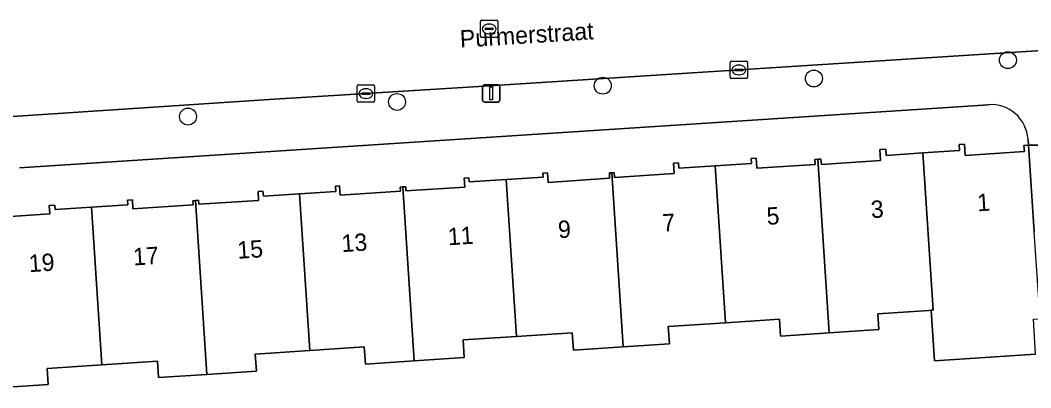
# Model space of a CAD drawing. Extents: x 159680 to 160786, y 387323 to 388340.
# Drawn here: x 160266.5 to 160324.8, y 387872.2 to 387893.4 of the extents above; entities that cross this region are included whole.
import ezdxf

# ---------------------------------------------------------------- set-up
doc = ezdxf.new("R2010")
doc.units = 0
for name, color, linetype in [('IMGEO_Boom', 7, 'Continuous'), ('IMGEO_Erf', 7, 'Continuous'), ('IMGEO_Kolk', 7, 'Continuous'), ('IMGEO_Lichtmast', 7, 'Continuous'), ('IMGEO_Openbare_ruimte_label', 7, 'Continuous'), ('IMGEO_Pand', 7, 'Continuous'), ('IMGEO_Pand_nummerreeks', 7, 'Continuous'), ('IMGEO_Rijbaan_lokaal_open', 7, 'Continuous'), ('IMGEO_Rioolput', 7, 'Continuous'), ('IMGEO_Voetpad_open', 7, 'Continuous')]:
    doc.layers.add(name, color=color, linetype=linetype)

msp = doc.modelspace()

# ---------------------------------------------------------------- linework, layer by layer
at = {"layer": 'IMGEO_Boom'}
for centre in [(160323.516, 387891.077), (160312.318, 387890.018), (160300.129, 387889.605), (160288.256, 387888.665), (160276.192, 387887.819)]:
    msp.add_circle(centre, 0.489, dxfattribs=at)
at = {"layer": 'IMGEO_Erf'}
for points in [[(160322.391, 387888.509), (160266.462, 387884.87)], [(160264.803, 387881.987), (160268.214, 387882.214), (160268.182, 387882.698), (160268.511, 387882.72), (160268.529, 387882.456), (160270.622, 387882.595), (160272.717, 387882.735), (160272.699, 387883.004), (160272.978, 387883.022), (160273.013, 387882.494), (160276.484, 387882.725), (160276.468, 387882.969), (160276.632, 387882.98), (160276.794, 387882.991), (160276.81, 387882.759), (160280.267, 387882.989), (160280.233, 387883.498), (160280.517, 387883.517), (160280.546, 387883.229), (160282.63, 387883.368), (160284.717, 387883.507), (160284.697, 387883.813), (160284.934, 387883.828), (160284.97, 387883.287), (160288.456, 387883.519), (160288.441, 387883.752), (160288.598, 387883.763), (160288.755, 387883.773), (160288.771, 387883.532), (160292.161, 387883.758), (160292.127, 387884.268), (160292.408, 387884.286), (160292.424, 387884.049), (160294.555, 387884.192), (160296.686, 387884.334), (160296.671, 387884.553), (160296.945, 387884.571), (160296.981, 387884.024), (160300.518, 387884.26), (160300.514, 387884.567), (160300.65, 387884.577), (160300.784, 387884.587), (160300.808, 387884.315), (160304.248, 387884.545), (160304.209, 387885.132), (160304.504, 387885.152), (160304.524, 387884.844), (160306.62, 387884.984), (160308.716, 387885.124), (160308.697, 387885.411), (160308.987, 387885.431), (160309.027, 387884.84), (160312.399, 387885.065), (160312.38, 387885.351), (160312.552, 387885.362), (160312.725, 387885.374), (160312.747, 387885.053), (160316.166, 387885.281), (160316.123, 387885.924), (160316.464, 387885.947), (160316.488, 387885.585), (160318.605, 387885.726), (160320.718, 387885.867), (160320.695, 387886.206), (160321.003, 387886.227), (160321.046, 387885.582), (160324.464, 387885.81), (160324.441, 387886.146), (160324.702, 387886.163), (160324.679, 387886.506)], [(160325.118, 387874.115), (160319.278, 387873.726), (160319.083, 387876.646), (160318.944, 387876.637), (160316.014, 387876.442), (160316.075, 387875.528), (160313.203, 387875.337), (160310.39, 387875.149), (160310.325, 387876.129), (160307.209, 387875.921), (160303.911, 387875.701), (160303.977, 387874.714), (160301.302, 387874.536), (160298.435, 387874.345), (160298.368, 387875.351), (160295.143, 387875.136), (160292.073, 387874.931), (160292.14, 387873.924), (160289.25, 387873.731), (160286.428, 387873.543), (160286.362, 387874.532), (160283.218, 387874.323), (160280.073, 387874.113), (160280.138, 387873.138), (160277.284, 387872.947), (160274.494, 387872.761), (160274.431, 387873.707), (160271.213, 387873.492), (160268.057, 387873.282), (160268.118, 387872.368), (160265.199, 387872.173)]]:
    msp.add_lwpolyline(points, dxfattribs=at)
msp.add_arc((160322.533, 387886.363), 2.151, 3.81034, 93.78945, dxfattribs=at)
at = {"layer": 'IMGEO_Kolk'}
for p, q in [((160307.489, 387890.088), (160307.489, 387890.94)), ((160307.564, 387891.014), (160308.416, 387891.014)), ((160308.49, 387890.94), (160308.49, 387890.088)), ((160307.748, 387890.508), (160307.748, 387890.52)), ((160308.186, 387890.471), (160307.788, 387890.471)), ((160307.791, 387890.557), (160308.189, 387890.557)), ((160307.977, 387890.794), (160308.002, 387890.794)), ((160308.232, 387890.52), (160308.232, 387890.508)), ((160308.416, 387890.014), (160307.564, 387890.014)), ((160308, 387890.234), (160307.975, 387890.234)), ((160285.959, 387888.722), (160285.959, 387889.574)), ((160286.034, 387889.648), (160286.886, 387889.648)), ((160286.218, 387889.142), (160286.218, 387889.154)), ((160286.656, 387889.105), (160286.258, 387889.105)), ((160286.261, 387889.191), (160286.659, 387889.191)), ((160286.447, 387889.428), (160286.472, 387889.428)), ((160286.702, 387889.154), (160286.702, 387889.142)), ((160286.96, 387889.574), (160286.96, 387888.722)), ((160286.886, 387888.648), (160286.034, 387888.648)), ((160286.47, 387888.868), (160286.445, 387888.868))]:
    msp.add_line(p, q, dxfattribs=at)
for points in [[(160307.489, 387890.088), (160307.489, 387890.94)], [(160307.564, 387891.014), (160308.416, 387891.014)], [(160308.49, 387890.94), (160308.49, 387890.088)], [(160308.416, 387890.014), (160307.564, 387890.014)], [(160285.959, 387888.722), (160285.959, 387889.574)], [(160286.034, 387889.648), (160286.886, 387889.648)], [(160286.96, 387889.574), (160286.96, 387888.722)], [(160286.886, 387888.648), (160286.034, 387888.648)]]:
    msp.add_lwpolyline(points, dxfattribs=at)
for centre, radius, start, end in [((160307.566, 387890.938), 0.0765, 91.55205, 178.44795), ((160307.566, 387890.938), 0.0765, 91.55205, 178.44795), ((160308.414, 387890.938), 0.0765, 1.55205, 88.44795), ((160308.414, 387890.938), 0.0765, 1.55205, 88.44795), ((160307.788, 387890.517), 0.0403, 85.87752, 175.75265), ((160307.785, 387890.507), 0.0366, 178.93798, 274.71019), ((160308.189, 387890.514), 0.043, 264.86636, 352.45326), ((160308.193, 387890.519), 0.0386, 1.73085, 96.63898), ((160307.566, 387890.09), 0.0765, 181.55205, 268.44795), ((160307.566, 387890.09), 0.0765, 181.55205, 268.44795), ((160308.414, 387890.09), 0.0765, 271.55205, 358.44795), ((160308.414, 387890.09), 0.0765, 271.55205, 358.44795), ((160286.036, 387889.572), 0.0765, 91.55205, 178.44795), ((160286.036, 387889.572), 0.0765, 91.55205, 178.44795), ((160286.258, 387889.151), 0.0403, 85.87752, 175.75265), ((160286.255, 387889.141), 0.0366, 178.93798, 274.71019), ((160286.659, 387889.148), 0.043, 264.86636, 352.45326), ((160286.663, 387889.153), 0.0386, 1.73085, 96.63898), ((160286.884, 387889.572), 0.0765, 1.55205, 88.44795), ((160286.884, 387889.572), 0.0765, 1.55205, 88.44795), ((160286.036, 387888.724), 0.0765, 181.55205, 268.44795), ((160286.036, 387888.724), 0.0765, 181.55205, 268.44795), ((160286.884, 387888.724), 0.0765, 271.55205, 358.44795), ((160286.884, 387888.724), 0.0765, 271.55205, 358.44795)]:
    msp.add_arc(centre, radius, start, end, dxfattribs=at)
for centre, major_axis, ratio, start_param, end_param in [((160307.976, 387890.514), (-0.387, 0.002), 0.722429, 4.712389, 7.853982), ((160308.001, 387890.514), (-0.39, 0.002), 0.717154, 1.570796, 4.712389), ((160286.446, 387889.148), (-0.387, 0.002), 0.722429, 4.712389, 7.853982), ((160286.471, 387889.148), (-0.39, 0.002), 0.717154, 1.570796, 4.712389)]:
    msp.add_ellipse(centre, major_axis=major_axis, ratio=ratio, start_param=start_param, end_param=end_param, dxfattribs=at)
at = {"layer": 'IMGEO_Lichtmast'}
for p, q in [((160293.197, 387888.757), (160293.197, 387889.557)), ((160293.197, 387889.557), (160293.197, 387888.757)), ((160293.297, 387889.657), (160294.087, 387889.657)), ((160294.087, 387889.657), (160293.297, 387889.657)), ((160294.187, 387889.557), (160294.187, 387888.757)), ((160294.187, 387888.757), (160294.187, 387889.557)), ((160294.087, 387888.657), (160293.297, 387888.657)), ((160293.297, 387888.657), (160294.087, 387888.657))]:
    msp.add_line(p, q, dxfattribs=at)
msp.add_lwpolyline([(160293.617, 387889.532), (160293.767, 387889.532), (160293.767, 387888.782), (160293.617, 387888.782), (160293.617, 387889.532)], dxfattribs=at)
for centre, start, end in [((160293.297, 387889.557), 90, 180), ((160293.297, 387889.557), 90, 180), ((160294.087, 387889.557), 0, 90), ((160294.087, 387889.557), 360, 90), ((160293.297, 387888.757), 180, 270), ((160293.297, 387888.757), 180, 270), ((160294.087, 387888.757), 270, 0), ((160294.087, 387888.757), 270, 0)]:
    msp.add_arc(centre, 0.1, start, end, dxfattribs=at)
at = {"layer": 'IMGEO_Pand'}
for points in [[(160325.034, 387881.175), (160324.702, 387886.163), (160324.441, 387886.146), (160324.464, 387885.81), (160321.046, 387885.582), (160321.003, 387886.227), (160320.695, 387886.206), (160320.718, 387885.867), (160318.605, 387885.726), (160319.194, 387876.654), (160319.083, 387876.646), (160319.278, 387873.726), (160325.118, 387874.115), (160324.998, 387876.127), (160325.369, 387876.152)], [(160318.605, 387885.726), (160316.488, 387885.585), (160316.464, 387885.947), (160316.123, 387885.924), (160316.166, 387885.281), (160312.747, 387885.053), (160312.725, 387885.374), (160312.552, 387885.362), (160313.203, 387875.337), (160316.075, 387875.528), (160316.014, 387876.442), (160318.944, 387876.637), (160319.083, 387876.646), (160319.194, 387876.654)], [(160306.62, 387884.984), (160304.524, 387884.844), (160304.504, 387885.152), (160304.209, 387885.132), (160304.248, 387884.545), (160300.808, 387884.315), (160300.784, 387884.587), (160300.65, 387884.577), (160301.302, 387874.536), (160303.977, 387874.714), (160303.911, 387875.701), (160307.209, 387875.921)], [(160312.552, 387885.362), (160312.38, 387885.351), (160312.399, 387885.065), (160309.027, 387884.84), (160308.987, 387885.431), (160308.697, 387885.411), (160308.716, 387885.124), (160306.62, 387884.984), (160307.209, 387875.921), (160310.325, 387876.129), (160310.39, 387875.149), (160313.203, 387875.337)], [(160300.65, 387884.577), (160300.514, 387884.567), (160300.518, 387884.26), (160296.981, 387884.024), (160296.945, 387884.571), (160296.671, 387884.553), (160296.686, 387884.334), (160294.555, 387884.192), (160295.143, 387875.136), (160298.368, 387875.351), (160298.435, 387874.345), (160301.302, 387874.536)], [(160283.218, 387874.323), (160286.362, 387874.532), (160286.428, 387873.543), (160289.25, 387873.731), (160288.598, 387883.763), (160288.441, 387883.752), (160288.456, 387883.519), (160284.97, 387883.287), (160284.934, 387883.828), (160284.697, 387883.813), (160284.717, 387883.507), (160282.63, 387883.368)], [(160289.25, 387873.731), (160292.14, 387873.924), (160292.073, 387874.931), (160295.143, 387875.136), (160294.555, 387884.192), (160292.424, 387884.049), (160292.408, 387884.286), (160292.127, 387884.268), (160292.161, 387883.758), (160288.771, 387883.532), (160288.755, 387883.773), (160288.598, 387883.763)], [(160277.284, 387872.947), (160280.138, 387873.138), (160280.073, 387874.113), (160283.218, 387874.323), (160282.63, 387883.368), (160280.546, 387883.229), (160280.517, 387883.517), (160280.233, 387883.498), (160280.267, 387882.989), (160276.81, 387882.759), (160276.794, 387882.991), (160276.632, 387882.98)], [(160270.622, 387882.595), (160268.529, 387882.456), (160268.511, 387882.72), (160268.182, 387882.698), (160268.214, 387882.214), (160264.803, 387881.987), (160264.783, 387882.274), (160264.526, 387882.257), (160264.859, 387877.269), (160265.199, 387872.173), (160268.118, 387872.368), (160268.057, 387873.282), (160271.213, 387873.492)], [(160276.632, 387882.98), (160276.468, 387882.969), (160276.484, 387882.725), (160273.013, 387882.494), (160272.978, 387883.022), (160272.699, 387883.004), (160272.717, 387882.735), (160270.622, 387882.595), (160271.213, 387873.492), (160274.431, 387873.707), (160274.494, 387872.761), (160277.284, 387872.947)]]:
    msp.add_lwpolyline(points, close=True, dxfattribs=at)
at = {"layer": 'IMGEO_Rijbaan_lokaal_open'}
msp.add_lwpolyline([(160237.222, 387885.937), (160241.148, 387886.195), (160262.572, 387887.6), (160280.867, 387888.8), (160292.975, 387889.557), (160326.074, 387891.671), (160346.907, 387893.002), (160351.232, 387893.278)], dxfattribs=at)
at = {"layer": 'IMGEO_Rioolput'}
for p, q in [((160293.07, 387892.456), (160293.07, 387893.308)), ((160293.145, 387893.382), (160293.997, 387893.382)), ((160293.558, 387893.162), (160293.583, 387893.162)), ((160294.071, 387893.308), (160294.071, 387892.456)), ((160293.329, 387892.876), (160293.329, 387892.888)), ((160293.767, 387892.839), (160293.369, 387892.839)), ((160293.372, 387892.925), (160293.77, 387892.925)), ((160293.581, 387892.602), (160293.556, 387892.602)), ((160293.813, 387892.888), (160293.813, 387892.876)), ((160293.997, 387892.382), (160293.145, 387892.382))]:
    msp.add_line(p, q, dxfattribs=at)
for points in [[(160293.07, 387892.456), (160293.07, 387893.308)], [(160293.145, 387893.382), (160293.997, 387893.382)], [(160294.071, 387893.308), (160294.071, 387892.456)], [(160293.997, 387892.382), (160293.145, 387892.382)]]:
    msp.add_lwpolyline(points, dxfattribs=at)
for centre, radius, start, end in [((160293.147, 387893.306), 0.0765, 91.55205, 178.44795), ((160293.147, 387893.306), 0.0765, 91.55205, 178.44795), ((160293.995, 387893.306), 0.0765, 1.55205, 88.44795), ((160293.995, 387893.306), 0.0765, 1.55205, 88.44795), ((160293.369, 387892.885), 0.0403, 85.87752, 175.75265), ((160293.366, 387892.875), 0.0366, 178.93798, 274.71019), ((160293.77, 387892.882), 0.043, 264.86636, 352.45326), ((160293.774, 387892.887), 0.0386, 1.73085, 96.63898), ((160293.147, 387892.458), 0.0765, 181.55205, 268.44795), ((160293.147, 387892.458), 0.0765, 181.55205, 268.44795), ((160293.995, 387892.458), 0.0765, 271.55205, 358.44795), ((160293.995, 387892.458), 0.0765, 271.55205, 358.44795)]:
    msp.add_arc(centre, radius, start, end, dxfattribs=at)
for centre, major_axis, ratio, start_param, end_param in [((160293.557, 387892.882), (-0.387, 0.002), 0.722429, 4.712389, 7.853982), ((160293.582, 387892.882), (-0.39, 0.002), 0.717154, 1.570796, 4.712389)]:
    msp.add_ellipse(centre, major_axis=major_axis, ratio=ratio, start_param=start_param, end_param=end_param, dxfattribs=at)
at = {"layer": 'IMGEO_Voetpad_open'}
for points in [[(160351.232, 387893.278), (160346.907, 387893.002), (160346.936, 387892.503), (160326.103, 387891.172), (160326.074, 387891.671), (160292.975, 387889.557), (160280.867, 387888.8), (160262.572, 387887.6), (160262.602, 387887.101), (160241.178, 387885.696), (160241.855, 387883.387), (160262.876, 387884.724), (160263.041, 387882.133), (160264.526, 387882.257), (160264.5, 387882.632)], [(160324.679, 387886.506), (160324.702, 387886.163), (160326.156, 387886.18), (160325.987, 387888.879), (160347.045, 387890.199), (160347.215, 387887.5), (160352.519, 387887.83)], [(160266.462, 387884.87), (160322.391, 387888.509)], [(160326.156, 387886.18), (160324.702, 387886.163), (160325.034, 387881.175)]]:
    msp.add_lwpolyline(points, dxfattribs=at)
msp.add_arc((160322.533, 387886.363), 2.151, 3.81034, 93.78945, dxfattribs=at)

# ---------------------------------------------------------------- texts
at = {"layer": 'IMGEO_Openbare_ruimte_label'}
msp.add_text('Purmerstraat', height=1, rotation=3.61207, dxfattribs=at).set_placement((160291.913, 387891.799))
at = {"layer": 'IMGEO_Pand_nummerreeks'}
for s, rotation, p in [('1', 3.66693, (160321.764, 387882.351)), ('3', 3.66693, (160315.632, 387881.959)), ('7', 3.66768, (160303.597, 387881.186)), ('5', 3.66768, (160309.615, 387881.572)), ('9', 3.66768, (160297.579, 387880.8)), ('13', 3.66768, (160285.083, 387880)), ('11', 3.66768, (160291.215, 387880.393)), ('15', 3.66768, (160279.065, 387879.614)), ('19', 3.66768, (160267.03, 387878.843)), ('17', 3.66768, (160273.048, 387879.228))]:
    msp.add_text(s, height=1, rotation=rotation, dxfattribs=at).set_placement(p)

doc.saveas('drawing.dxf')
